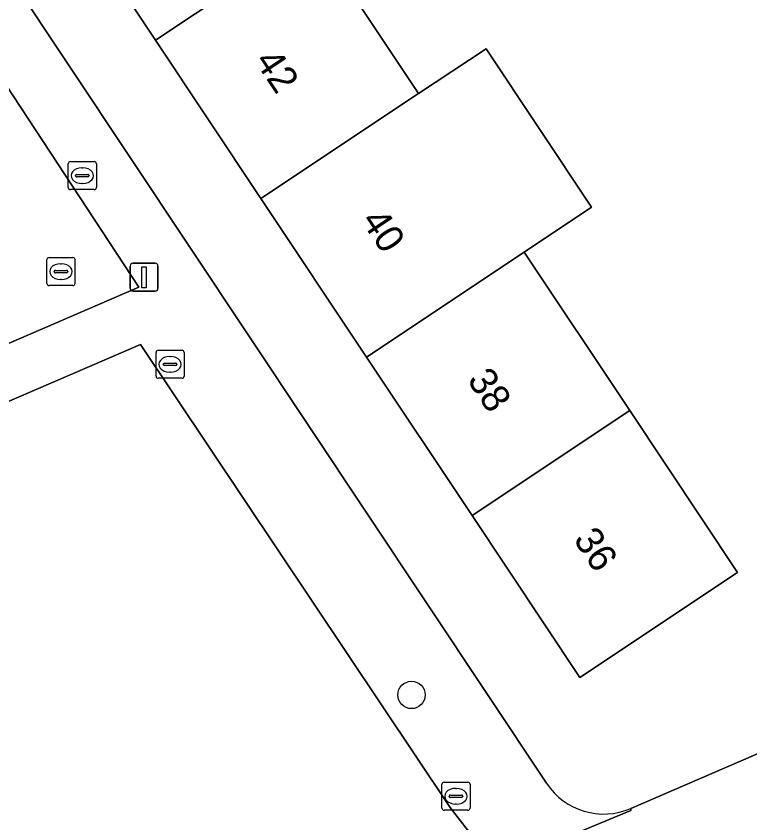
# Model space of a CAD drawing. Extents: x 159352 to 160617, y 385888 to 387323.
# Drawn here: x 159569.99 to 159596.19, y 386411.84 to 386440.65 of the extents above; entities that cross this region are included whole.
import ezdxf

# ---------------------------------------------------------------- set-up
doc = ezdxf.new("R2010")
doc.units = 0
for name, color, linetype in [('IMGEO_Boom', 7, 'Continuous'), ('IMGEO_Erf', 7, 'Continuous'), ('IMGEO_Groenvoorziening', 7, 'Continuous'), ('IMGEO_Kolk', 7, 'Continuous'), ('IMGEO_Lichtmast', 7, 'Continuous'), ('IMGEO_Pand', 7, 'Continuous'), ('IMGEO_Pand_nummerreeks', 7, 'Continuous'), ('IMGEO_Rijbaan_lokaal_open', 7, 'Continuous'), ('IMGEO_Rioolput', 7, 'Continuous'), ('IMGEO_Voetpad_open', 7, 'Continuous')]:
    doc.layers.add(name, color=color, linetype=linetype)

msp = doc.modelspace()

# ---------------------------------------------------------------- linework, layer by layer
at = {"layer": 'IMGEO_Boom'}
msp.add_circle((159584.112, 386416.406), 0.489, dxfattribs=at)
at = {"layer": 'IMGEO_Erf'}
for points in [[(159559.134, 386458.028), (159588.927, 386413.251)], [(159580.595, 386443.546), (159584.363, 386437.885), (159586.773, 386439.489), (159590.541, 386433.828), (159588.131, 386432.224), (159591.9, 386426.562), (159595.752, 386420.775), (159590.125, 386417.027), (159586.27, 386422.816), (159582.501, 386428.477), (159578.731, 386434.137), (159574.962, 386439.798), (159571.193, 386445.459)], [(159591.946, 386412.355), (159609.102, 386419.767), (159604.604, 386430.178), (159602.235, 386429.156), (159600.824, 386432.427), (159599.407, 386435.712), (159601.776, 386436.734), (159598.305, 386444.202)]]:
    msp.add_lwpolyline(points, dxfattribs=at)
msp.add_arc((159590.972, 386414.608), 2.455, 213.5671, 293.3725, dxfattribs=at)
at = {"layer": 'IMGEO_Groenvoorziening'}
msp.add_lwpolyline([(159560.652, 386451.868), (159548.546, 386446.643), (159558.333, 386424.04), (159574.371, 386430.977)], close=True, dxfattribs=at)
at = {"layer": 'IMGEO_Kolk'}
for p, q in [((159571.854, 386434.529), (159571.854, 386435.381)), ((159571.929, 386435.455), (159572.781, 386435.455)), ((159572.855, 386435.381), (159572.855, 386434.529)), ((159572.342, 386435.235), (159572.367, 386435.235)), ((159572.113, 386434.949), (159572.113, 386434.961)), ((159572.551, 386434.912), (159572.153, 386434.912)), ((159572.156, 386434.998), (159572.554, 386434.998)), ((159572.597, 386434.961), (159572.597, 386434.949)), ((159572.365, 386434.675), (159572.34, 386434.675)), ((159572.781, 386434.455), (159571.929, 386434.455)), ((159574.988, 386427.79), (159574.988, 386428.642)), ((159575.063, 386428.716), (159575.915, 386428.716)), ((159575.476, 386428.496), (159575.501, 386428.496)), ((159575.989, 386428.642), (159575.989, 386427.79)), ((159575.247, 386428.21), (159575.247, 386428.222)), ((159575.685, 386428.173), (159575.287, 386428.173)), ((159575.29, 386428.259), (159575.688, 386428.259)), ((159575.731, 386428.222), (159575.731, 386428.21)), ((159575.499, 386427.936), (159575.474, 386427.936)), ((159575.915, 386427.716), (159575.063, 386427.716)), ((159585.197, 386412.363), (159585.197, 386413.215)), ((159585.272, 386413.289), (159586.124, 386413.289)), ((159586.198, 386413.215), (159586.198, 386412.363)), ((159585.685, 386413.069), (159585.71, 386413.069)), ((159585.456, 386412.783), (159585.456, 386412.795)), ((159585.894, 386412.746), (159585.496, 386412.746)), ((159585.499, 386412.832), (159585.897, 386412.832)), ((159585.94, 386412.795), (159585.94, 386412.783)), ((159585.708, 386412.509), (159585.683, 386412.509)), ((159586.124, 386412.289), (159585.272, 386412.289))]:
    msp.add_line(p, q, dxfattribs=at)
for points in [[(159571.854, 386434.529), (159571.854, 386435.381)], [(159571.929, 386435.455), (159572.781, 386435.455)], [(159572.855, 386435.381), (159572.855, 386434.529)], [(159572.781, 386434.455), (159571.929, 386434.455)], [(159574.988, 386427.79), (159574.988, 386428.642)], [(159575.063, 386428.716), (159575.915, 386428.716)], [(159575.989, 386428.642), (159575.989, 386427.79)], [(159575.915, 386427.716), (159575.063, 386427.716)], [(159585.197, 386412.363), (159585.197, 386413.215)], [(159585.272, 386413.289), (159586.124, 386413.289)], [(159586.198, 386413.215), (159586.198, 386412.363)], [(159586.124, 386412.289), (159585.272, 386412.289)]]:
    msp.add_lwpolyline(points, dxfattribs=at)
for centre, radius, start, end in [((159571.931, 386435.379), 0.0765, 91.552, 178.448), ((159571.931, 386435.379), 0.0765, 91.552, 178.448), ((159572.779, 386435.379), 0.0765, 1.552, 88.448), ((159572.779, 386435.379), 0.0765, 1.552, 88.448), ((159572.153, 386434.958), 0.0403, 85.8775, 175.7526), ((159572.15, 386434.948), 0.0366, 178.938, 274.7102), ((159572.554, 386434.955), 0.043, 264.8664, 352.4533), ((159572.558, 386434.96), 0.0386, 1.7309, 96.639), ((159571.931, 386434.531), 0.0765, 181.552, 268.448), ((159571.931, 386434.531), 0.0765, 181.552, 268.448), ((159572.779, 386434.531), 0.0765, 271.552, 358.448), ((159572.779, 386434.531), 0.0765, 271.552, 358.448), ((159575.065, 386428.64), 0.0765, 91.552, 178.448), ((159575.065, 386428.64), 0.0765, 91.552, 178.448), ((159575.913, 386428.64), 0.0765, 1.552, 88.448), ((159575.913, 386428.64), 0.0765, 1.552, 88.448), ((159575.287, 386428.219), 0.0403, 85.8775, 175.7526), ((159575.284, 386428.209), 0.0366, 178.938, 274.7102), ((159575.688, 386428.216), 0.043, 264.8664, 352.4533), ((159575.692, 386428.221), 0.0386, 1.7309, 96.639), ((159575.065, 386427.792), 0.0765, 181.552, 268.448), ((159575.065, 386427.792), 0.0765, 181.552, 268.448), ((159575.913, 386427.792), 0.0765, 271.552, 358.448), ((159575.913, 386427.792), 0.0765, 271.552, 358.448), ((159585.274, 386413.213), 0.0765, 91.552, 178.448), ((159585.274, 386413.213), 0.0765, 91.552, 178.448), ((159586.122, 386413.213), 0.0765, 1.552, 88.448), ((159586.122, 386413.213), 0.0765, 1.552, 88.448), ((159585.496, 386412.792), 0.0403, 85.8775, 175.7526), ((159585.493, 386412.782), 0.0366, 178.938, 274.7102), ((159585.897, 386412.789), 0.043, 264.8664, 352.4533), ((159585.901, 386412.794), 0.0386, 1.7309, 96.639), ((159585.274, 386412.365), 0.0765, 181.552, 268.448), ((159585.274, 386412.365), 0.0765, 181.552, 268.448), ((159586.122, 386412.365), 0.0765, 271.552, 358.448), ((159586.122, 386412.365), 0.0765, 271.552, 358.448)]:
    msp.add_arc(centre, radius, start, end, dxfattribs=at)
for centre, major_axis, ratio, start_param, end_param in [((159572.341, 386434.955), (-0.387, 0.002), 0.722429, 4.712389, 7.853982), ((159572.366, 386434.955), (-0.39, 0.002), 0.717154, 1.570796, 4.712389), ((159575.475, 386428.216), (-0.387, 0.002), 0.722429, 4.712389, 7.853982), ((159575.5, 386428.216), (-0.39, 0.002), 0.717154, 1.570796, 4.712389), ((159585.684, 386412.789), (-0.387, 0.002), 0.722429, 4.712389, 7.853982), ((159585.709, 386412.789), (-0.39, 0.002), 0.717154, 1.570796, 4.712389)]:
    msp.add_ellipse(centre, major_axis=major_axis, ratio=ratio, start_param=start_param, end_param=end_param, dxfattribs=at)
at = {"layer": 'IMGEO_Lichtmast'}
for p, q in [((159574.063, 386430.927), (159574.063, 386431.727)), ((159574.063, 386431.727), (159574.063, 386430.927)), ((159574.163, 386431.827), (159574.953, 386431.827)), ((159574.953, 386431.827), (159574.163, 386431.827)), ((159575.053, 386431.727), (159575.053, 386430.927)), ((159575.053, 386430.927), (159575.053, 386431.727)), ((159574.953, 386430.827), (159574.163, 386430.827)), ((159574.163, 386430.827), (159574.953, 386430.827))]:
    msp.add_line(p, q, dxfattribs=at)
msp.add_lwpolyline([(159574.483, 386431.702), (159574.633, 386431.702), (159574.633, 386430.952), (159574.483, 386430.952), (159574.483, 386431.702)], dxfattribs=at)
for centre, start, end in [((159574.163, 386431.727), 90, 180), ((159574.163, 386431.727), 90, 180), ((159574.953, 386431.727), 0, 90), ((159574.953, 386431.727), 360, 90), ((159574.163, 386430.927), 180, 270), ((159574.163, 386430.927), 180, 270), ((159574.953, 386430.927), 270, 0), ((159574.953, 386430.927), 270, 0)]:
    msp.add_arc(centre, 0.1, start, end, dxfattribs=at)
at = {"layer": 'IMGEO_Pand'}
for points in [[(159571.193, 386445.459), (159574.962, 386439.798), (159580.595, 386443.546), (159576.827, 386449.208)], [(159584.363, 386437.885), (159580.595, 386443.546), (159574.962, 386439.798), (159578.731, 386434.137)], [(159584.363, 386437.885), (159578.731, 386434.137), (159582.501, 386428.477), (159588.131, 386432.224), (159590.541, 386433.828), (159586.773, 386439.489)], [(159591.9, 386426.562), (159588.131, 386432.224), (159582.501, 386428.477), (159586.27, 386422.816)], [(159586.27, 386422.816), (159590.125, 386417.027), (159595.752, 386420.775), (159591.9, 386426.562)]]:
    msp.add_lwpolyline(points, close=True, dxfattribs=at)
at = {"layer": 'IMGEO_Rijbaan_lokaal_open'}
msp.add_lwpolyline([(159587.386, 386410.381), (159586.892, 386410.754), (159586.436, 386411.172), (159585.494, 386412.381), (159574.435, 386428.921), (159560.65, 386422.988), (159560.633, 386422.981), (159560.617, 386422.972), (159560.601, 386422.964), (159559.888, 386422.61), (159567.315, 386405.572)], dxfattribs=at)
at = {"layer": 'IMGEO_Rioolput'}
for p, q in [((159571.092, 386431.102), (159571.092, 386431.954)), ((159571.167, 386432.028), (159572.019, 386432.028)), ((159572.093, 386431.954), (159572.093, 386431.102)), ((159571.58, 386431.808), (159571.605, 386431.808)), ((159571.351, 386431.522), (159571.351, 386431.534)), ((159571.789, 386431.485), (159571.391, 386431.485)), ((159571.394, 386431.571), (159571.792, 386431.571)), ((159571.835, 386431.534), (159571.835, 386431.522)), ((159571.603, 386431.248), (159571.578, 386431.248)), ((159572.019, 386431.028), (159571.167, 386431.028))]:
    msp.add_line(p, q, dxfattribs=at)
for points in [[(159571.092, 386431.102), (159571.092, 386431.954)], [(159571.167, 386432.028), (159572.019, 386432.028)], [(159572.093, 386431.954), (159572.093, 386431.102)], [(159572.019, 386431.028), (159571.167, 386431.028)]]:
    msp.add_lwpolyline(points, dxfattribs=at)
for centre, radius, start, end in [((159571.169, 386431.952), 0.0765, 91.552, 178.448), ((159571.169, 386431.952), 0.0765, 91.552, 178.448), ((159572.017, 386431.952), 0.0765, 1.552, 88.448), ((159572.017, 386431.952), 0.0765, 1.552, 88.448), ((159571.391, 386431.531), 0.0403, 85.8775, 175.7526), ((159571.388, 386431.521), 0.0366, 178.938, 274.7102), ((159571.792, 386431.528), 0.043, 264.8664, 352.4533), ((159571.796, 386431.533), 0.0386, 1.7309, 96.639), ((159571.169, 386431.104), 0.0765, 181.552, 268.448), ((159571.169, 386431.104), 0.0765, 181.552, 268.448), ((159572.017, 386431.104), 0.0765, 271.552, 358.448), ((159572.017, 386431.104), 0.0765, 271.552, 358.448)]:
    msp.add_arc(centre, radius, start, end, dxfattribs=at)
for centre, major_axis, ratio, start_param, end_param in [((159571.579, 386431.528), (-0.387, 0.002), 0.722429, 4.712389, 7.853982), ((159571.604, 386431.528), (-0.39, 0.002), 0.717154, 1.570796, 4.712389)]:
    msp.add_ellipse(centre, major_axis=major_axis, ratio=ratio, start_param=start_param, end_param=end_param, dxfattribs=at)
at = {"layer": 'IMGEO_Voetpad_open'}
for points in [[(159588.927, 386413.251), (159559.134, 386458.028)], [(159635.021, 386430.816), (159630.408, 386428.973), (159610.46, 386420.354), (159609.102, 386419.767), (159591.946, 386412.355), (159591.939, 386412.278), (159587.386, 386410.381)], [(159567.315, 386405.572), (159559.888, 386422.61), (159560.601, 386422.964), (159560.617, 386422.972), (159560.633, 386422.981), (159560.65, 386422.988), (159574.435, 386428.921), (159585.494, 386412.381), (159586.436, 386411.172), (159586.892, 386410.754), (159587.386, 386410.381), (159591.939, 386412.278), (159591.946, 386412.355)]]:
    msp.add_lwpolyline(points, dxfattribs=at)
msp.add_lwpolyline([(159574.371, 386430.977), (159558.333, 386424.04), (159548.546, 386446.643), (159560.652, 386451.868)], close=True, dxfattribs=at)
msp.add_arc((159590.972, 386414.608), 2.455, 213.5671, 293.3725, dxfattribs=at)

# ---------------------------------------------------------------- texts
at = {"layer": 'IMGEO_Pand_nummerreeks'}
for s, rotation, p in [('42', 303.6592, (159578.486, 386439.052)), ('40', 303.6611, (159582.283, 386433.35)), ('38', 303.6592, (159586.076, 386427.654)), ('36', 303.6592, (159589.868, 386421.96))]:
    msp.add_text(s, height=1, rotation=rotation, dxfattribs=at).set_placement(p)

doc.saveas('drawing.dxf')
